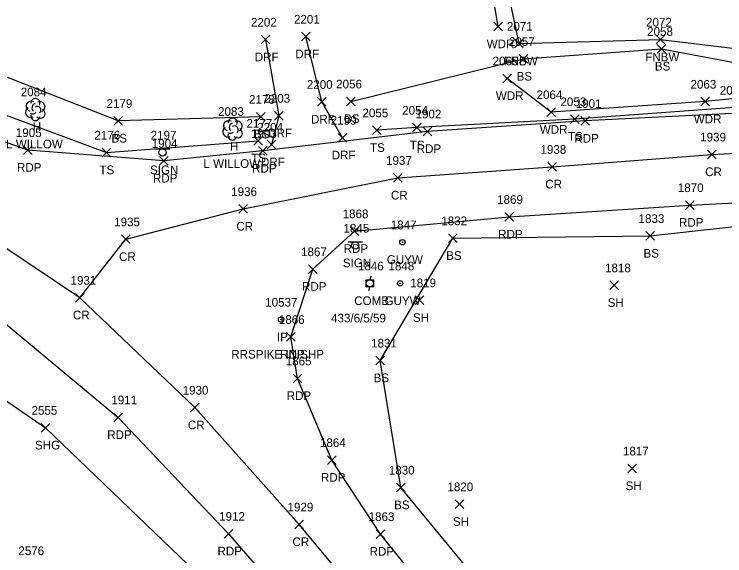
# Model space of a CAD drawing. Extents: x 1482574 to 1485769, y 580696 to 595649.
# Drawn here: x 1484852.1 to 1485016, y 582696.2 to 582821.1 of the extents above; entities that cross this region are included whole.
import ezdxf

# ---------------------------------------------------------------- set-up
doc = ezdxf.new("R2010")
doc.units = 0
for name, color, linetype in [('L_A', 7, 'Continuous'), ('L_C', 7, 'Continuous'), ('L_I', 7, 'Continuous'), ('L_TIC', 7, 'Continuous'), ('LAWA', 7, 'Continuous'), ('LELB', 7, 'Continuous'), ('LFNC', 7, 'Continuous'), ('LTD', 7, 'Continuous'), ('M_A', 7, 'Continuous'), ('M_C', 7, 'Continuous'), ('M_I', 7, 'Continuous'), ('MPIR', 7, 'Continuous'), ('P_A', 7, 'Continuous'), ('P_I', 7, 'Continuous'), ('P_TIC', 7, 'Continuous'), ('PET', 7, 'Continuous'), ('PRC', 7, 'Continuous'), ('PSU', 7, 'Continuous'), ('R_A', 7, 'Continuous'), ('R_I', 7, 'Continuous'), ('R_TIC', 7, 'Continuous'), ('RDF', 7, 'Continuous'), ('S_A', 7, 'Continuous'), ('S_I', 7, 'Continuous'), ('SSGN', 7, 'Continuous'), ('U_A', 7, 'Continuous'), ('U_C', 7, 'Continuous'), ('U_I', 7, 'Continuous'), ('UP', 7, 'Continuous'), ('UPGW', 7, 'Continuous')]:
    doc.layers.add(name, color=color, linetype=linetype)

msp = doc.modelspace()

# ---------------------------------------------------------------- linework, layer by layer
at = {"layer": 'L_TIC'}
for points in [[(1484962.7, 582817.23), (1484964.7, 582819.23)], [(1484964.7, 582817.23), (1484962.7, 582819.23)], [(1485000.17, 582814.24), (1485002.17, 582816.23)], [(1485002.17, 582814.24), (1485000.17, 582816.23)], [(1484967.5, 582813.28), (1484969.5, 582815.28)], [(1484969.5, 582813.28), (1484967.5, 582815.28)], [(1485000.42, 582812.08), (1485002.42, 582814.08)], [(1485002.42, 582812.08), (1485000.42, 582814.08)], [(1484968.53, 582809.76), (1484970.53, 582811.76)], [(1484970.53, 582809.76), (1484968.53, 582811.76)], [(1484964.81, 582805.28), (1484966.81, 582807.28)], [(1484966.81, 582805.28), (1484964.81, 582807.28)], [(1484928.72, 582799.96), (1484930.72, 582801.96)], [(1484930.72, 582799.96), (1484928.72, 582801.96)], [(1485010.48, 582799.91), (1485012.48, 582801.91)], [(1485012.48, 582799.91), (1485010.48, 582801.91)], [(1484974.96, 582797.5), (1484976.96, 582799.5)], [(1484976.96, 582797.5), (1484974.96, 582799.5)], [(1484907.92, 582796.42), (1484909.92, 582798.42)], [(1484909.92, 582796.42), (1484907.92, 582798.42)], [(1484980.42, 582795.87), (1484982.42, 582797.87)], [(1484982.42, 582795.87), (1484980.42, 582797.87)], [(1484875.06, 582795.48), (1484877.06, 582797.47)], [(1484877.06, 582795.48), (1484875.06, 582797.47)], [(1484934.73, 582793.31), (1484936.73, 582795.31)], [(1484936.73, 582793.31), (1484934.73, 582795.31)], [(1484943.91, 582793.91), (1484945.91, 582795.91)], [(1484945.91, 582793.91), (1484943.91, 582795.91)], [(1484907.33, 582790.9), (1484909.33, 582792.9)], [(1484909.33, 582790.9), (1484907.33, 582792.9)], [(1484872.31, 582788.17), (1484874.31, 582790.17)], [(1484874.31, 582788.17), (1484872.31, 582790.17)], [(1484952.28, 582768.41), (1484954.28, 582770.41)], [(1484954.28, 582768.41), (1484952.28, 582770.41)], [(1484997.8, 582768.93), (1484999.79, 582770.93)], [(1484999.79, 582768.93), (1484997.8, 582770.93)], [(1484989.48, 582757.55), (1484991.48, 582759.55)], [(1484991.48, 582757.55), (1484989.48, 582759.55)], [(1484944.56, 582754.1), (1484946.56, 582756.1)], [(1484946.56, 582754.1), (1484944.56, 582756.1)], [(1484935.52, 582740.2), (1484937.52, 582742.2)], [(1484937.52, 582740.2), (1484935.52, 582742.2)], [(1484993.62, 582715.32), (1484995.62, 582717.31)], [(1484995.62, 582715.32), (1484993.62, 582717.31)], [(1484940.27, 582710.9), (1484942.27, 582712.9)], [(1484942.27, 582710.9), (1484940.27, 582712.9)], [(1484953.78, 582707.06), (1484955.78, 582709.06)], [(1484955.78, 582707.06), (1484953.78, 582709.06)]]:
    msp.add_lwpolyline(points, dxfattribs=at)
at = {"layer": 'LAWA'}
for points in [[(1484963.7, 582818.23), (1484957.64, 582854.41), (1484949.67, 582891.79)], [(1485047.37, 582804.5), (1485011.48, 582800.91), (1484975.96, 582798.5), (1484965.81, 582806.28)]]:
    msp.add_lwpolyline(points, dxfattribs=at)
at = {"layer": 'LELB'}
for points in [[(1484908.92, 582797.42), (1484876.06, 582796.47), (1484847.14, 582807.75), (1484812.51, 582817.63), (1484802.42, 582819.71)], [(1484929.72, 582800.96), (1484969.53, 582810.76), (1485001.42, 582813.08), (1485024.38, 582808.76)], [(1484815.83, 582808.22), (1484845.95, 582799.3), (1484873.31, 582789.17), (1484908.33, 582791.9)], [(1485054.96, 582802.35), (1485018.19, 582799.52), (1484981.42, 582796.87), (1484944.91, 582794.91), (1484935.73, 582794.31)], [(1485085.31, 582518.26), (1485063.77, 582549.84), (1485052.23, 582564.77), (1485030.99, 582593.06), (1485004.46, 582631.35), (1484973.55, 582672.67), (1484941.27, 582711.9), (1484936.52, 582741.2), (1484953.28, 582769.41), (1484998.79, 582769.93), (1485025.85, 582772.93)]]:
    msp.add_lwpolyline(points, dxfattribs=at)
at = {"layer": 'LFNC'}
msp.add_lwpolyline([(1484958.52, 582860.76), (1484968.5, 582814.28), (1485001.17, 582815.23), (1485022.33, 582812.67), (1485033.43, 582808.96), (1485053.76, 582812.4)], dxfattribs=at)
at = {"layer": 'LTD'}
for p, q in [((1484856.9, 582799.13), (1484856.9, 582799.13)), ((1484856.9, 582799.13), (1484856.9, 582799.13)), ((1484902.41, 582794.63), (1484902.41, 582794.63)), ((1484902.41, 582794.63), (1484902.41, 582794.63))]:
    msp.add_line(p, q, dxfattribs=at)
for centre in [(1484856.95, 582800.56), (1484902.46, 582796.07)]:
    msp.add_arc(centre, 1.05, 335.5272, 180.9563, dxfattribs=at)
for centre, major_axis, ratio, start_param, end_param in [((1484856.11, 582799.79), (1.21, -0.51), 0.895232, 1.570796, 4.712389), ((1484856.69, 582799.58), (-0.208, -0.792), 0.645439, 3.141593, 6.283185), ((1484857.4, 582798.96), (-0.5, 0.667), 0.989748, 3.141593, 6.283185), ((1484857.94, 582799.71), (-1.14, -0.48), 0.949671, 1.570796, 4.712389), ((1484855.82, 582798.42), (0.58, -1.04), 0.959034, 3.141593, 6.283185), ((1484856.9, 582797.63), (0.26, 1.06), 0.942809, 1.570796, 4.712389), ((1484856.44, 582798.38), (-0.625, -0.083), 0.423636, 0, 3.141593), ((1484857.9, 582798.29), (-1.09, 0.79), 0.841452, 1.570796, 4.712389), ((1484901.62, 582795.3), (1.21, -0.51), 0.895232, 1.570796, 4.712389), ((1484903.46, 582795.22), (-1.14, -0.48), 0.949671, 1.570796, 4.712389), ((1484901.33, 582793.92), (0.58, -1.04), 0.959034, 3.141593, 6.283185), ((1484902.21, 582795.09), (-0.208, -0.792), 0.645439, 3.141593, 6.283185), ((1484902.91, 582794.47), (-0.5, 0.667), 0.989748, 3.141593, 6.283185), ((1484903.41, 582793.8), (-1.09, 0.79), 0.841452, 1.570796, 4.712389), ((1484902.41, 582793.13), (0.26, 1.06), 0.942809, 1.570796, 4.712389), ((1484901.96, 582793.88), (-0.625, -0.083), 0.423636, 0, 3.141593)]:
    msp.add_ellipse(centre, major_axis=major_axis, ratio=ratio, start_param=start_param, end_param=end_param, dxfattribs=at)
at = {"layer": 'MPIR'}
for radius in [0.625, 0.0833]:
    msp.add_circle((1484913.63, 582750.64), radius, dxfattribs=at)
at = {"layer": 'P_TIC'}
for points in [[(1484982.79, 582795.45), (1484984.79, 582797.45)], [(1484984.79, 582795.45), (1484982.79, 582797.45)], [(1484946.43, 582793.05), (1484948.43, 582795.05)], [(1484948.43, 582793.05), (1484946.43, 582795.05)], [(1484854.2, 582788.74), (1484856.2, 582790.74)], [(1484856.2, 582788.74), (1484854.2, 582790.74)], [(1484908.45, 582788.54), (1484910.45, 582790.54)], [(1484910.45, 582788.54), (1484908.45, 582790.54)], [(1485012.02, 582787.73), (1485014.02, 582789.73)], [(1485014.02, 582787.73), (1485012.02, 582789.73)], [(1484885.56, 582786.25), (1484887.56, 582788.25)], [(1484887.56, 582786.25), (1484885.56, 582788.25)], [(1484975.16, 582784.88), (1484977.16, 582786.87)], [(1484977.16, 582784.88), (1484975.16, 582786.87)], [(1484939.53, 582782.33), (1484941.53, 582784.33)], [(1484941.53, 582782.33), (1484939.53, 582784.33)], [(1484903.87, 582775.15), (1484905.87, 582777.15)], [(1484905.87, 582775.15), (1484903.87, 582777.15)], [(1485006.94, 582776.05), (1485008.94, 582778.05)], [(1485008.94, 582776.05), (1485006.94, 582778.05)], [(1484965.22, 582773.33), (1484967.22, 582775.33)], [(1484967.22, 582773.33), (1484965.22, 582775.33)], [(1484929.57, 582770.02), (1484931.57, 582772.02)], [(1484931.57, 582770.02), (1484929.57, 582772.02)], [(1484876.81, 582768.15), (1484878.81, 582770.15)], [(1484878.81, 582768.15), (1484876.81, 582770.15)], [(1484876.81, 582768.15), (1484878.81, 582770.15)], [(1484878.81, 582768.15), (1484876.81, 582770.15)], [(1484919.97, 582761.27), (1484921.97, 582763.27)], [(1484921.97, 582761.27), (1484919.97, 582763.27)], [(1484866.17, 582754.69), (1484868.17, 582756.69)], [(1484868.17, 582754.69), (1484866.17, 582756.69)], [(1484866.17, 582754.69), (1484868.17, 582756.69)], [(1484868.17, 582754.69), (1484866.17, 582756.69)], [(1484914.91, 582745.65), (1484916.91, 582747.65)], [(1484916.91, 582745.65), (1484914.91, 582747.65)], [(1484916.44, 582736.08), (1484918.44, 582738.08)], [(1484918.44, 582736.08), (1484916.44, 582738.08)], [(1484892.69, 582729.34), (1484894.69, 582731.34)], [(1484894.69, 582729.34), (1484892.69, 582731.34)], [(1484875.02, 582727.08), (1484877.02, 582729.08)], [(1484877.02, 582727.08), (1484875.02, 582729.08)], [(1484858.31, 582724.69), (1484860.31, 582726.69)], [(1484860.31, 582724.69), (1484858.31, 582726.69)], [(1484924.33, 582717.24), (1484926.33, 582719.24)], [(1484926.33, 582717.24), (1484924.33, 582719.24)], [(1484916.81, 582702.39), (1484918.81, 582704.39)], [(1484918.81, 582702.39), (1484916.81, 582704.39)], [(1484900.46, 582700.24), (1484902.46, 582702.24)], [(1484902.46, 582700.24), (1484900.46, 582702.24)], [(1484935.56, 582700.17), (1484937.56, 582702.17)], [(1484937.56, 582700.17), (1484935.56, 582702.17)]]:
    msp.add_lwpolyline(points, dxfattribs=at)
at = {"layer": 'PET'}
for points in [[(1485020.76, 582798.35), (1484983.79, 582796.45), (1484947.43, 582794.05), (1484909.45, 582789.54), (1484886.56, 582787.25), (1484855.2, 582789.74), (1484821.26, 582801.82), (1484788.17, 582809.34)], [(1484783.04, 582780.19), (1484816.25, 582767.32), (1484847.84, 582751.48), (1484876.02, 582728.08), (1484901.46, 582701.24), (1484925.69, 582673.23), (1484949.73, 582644.04), (1484972.56, 582615.53), (1484995.3, 582586.77), (1485019.13, 582557.04), (1485042.77, 582527.44), (1485066.53, 582498.21), (1485089.27, 582469.57)], [(1485094.13, 582501.71), (1485072.48, 582528.26), (1485049.9, 582557.04), (1485027.88, 582584.88), (1485004.89, 582614.03), (1484982.79, 582642.7), (1484959.77, 582672.37), (1484936.56, 582701.17), (1484925.33, 582718.24), (1484917.44, 582737.08), (1484915.91, 582746.65), (1484920.97, 582762.27), (1484930.57, 582771.02), (1484966.22, 582774.33), (1485007.94, 582777.05), (1485018.3, 582777.6)]]:
    msp.add_lwpolyline(points, dxfattribs=at)
at = {"layer": 'PRC'}
for points in [[(1484877.81, 582769.15), (1484904.87, 582776.15), (1484940.53, 582783.33), (1484976.16, 582785.88), (1485013.02, 582788.73), (1485049.78, 582790.74), (1485087.17, 582792.59), (1485124.29, 582793.12), (1485161.85, 582792.55), (1485199.37, 582792.01), (1485237.21, 582790.32), (1485276.4, 582789.73), (1485314.01, 582787.97), (1485351.61, 582786.54), (1485389.46, 582784.69), (1485427.82, 582782.64), (1485465.75, 582781.68), (1485504.6, 582780.33), (1485530.49, 582779.29)], [(1485098.72, 582476.85), (1485076.3, 582505.09), (1485053.49, 582533.67), (1485030.92, 582562.29), (1485008.08, 582591.35), (1484985.97, 582619.47), (1484963.78, 582647.57), (1484940.98, 582675.64), (1484917.81, 582703.39), (1484893.69, 582730.34), (1484867.17, 582755.69), (1484836.99, 582775.91), (1484802.79, 582788.83), (1484784.86, 582792.77)], [(1484867.17, 582755.69), (1484877.81, 582769.15)]]:
    msp.add_lwpolyline(points, dxfattribs=at)
at = {"layer": 'PSU'}
msp.add_lwpolyline([(1484782.88, 582778.58), (1484792.87, 582763.35), (1484832.32, 582744.23), (1484859.31, 582725.69), (1484897.86, 582688.61), (1484940.12, 582637.55), (1484961.84, 582623.14)], dxfattribs=at)
at = {"layer": 'R_TIC'}
for points in [[(1484909.02, 582814.22), (1484911.02, 582816.22)], [(1484911.02, 582814.22), (1484909.02, 582816.22)], [(1484918.37, 582814.91), (1484920.37, 582816.9)], [(1484920.37, 582814.91), (1484918.37, 582816.9)], [(1484922, 582799.86), (1484924, 582801.86)], [(1484924, 582799.86), (1484922, 582801.86)], [(1484912.11, 582796.67), (1484914.11, 582798.67)], [(1484914.11, 582796.67), (1484912.11, 582798.67)], [(1484926.78, 582791.58), (1484928.78, 582793.58)], [(1484928.78, 582791.58), (1484926.78, 582793.58)], [(1484910.45, 582789.99), (1484912.45, 582791.99)], [(1484912.45, 582789.99), (1484910.45, 582791.99)]]:
    msp.add_lwpolyline(points, dxfattribs=at)
at = {"layer": 'RDF'}
for points in [[(1484927.78, 582792.58), (1484923, 582800.86), (1484919.37, 582815.91)], [(1484910.02, 582815.22), (1484913.11, 582797.67), (1484911.45, 582790.99)]]:
    msp.add_lwpolyline(points, dxfattribs=at)
at = {"layer": 'SSGN'}
for p, q in [((1484884.61, 582790.02), (1484887.94, 582790.02)), ((1484886.26, 582789.19), (1484886.26, 582789.19)), ((1484929.09, 582768.56), (1484932.43, 582768.56)), ((1484930.74, 582767.73), (1484930.74, 582767.73))]:
    msp.add_line(p, q, dxfattribs=at)
for centre in [(1484886.26, 582789.19), (1484930.74, 582767.73)]:
    msp.add_circle(centre, 0.833, dxfattribs=at)
at = {"layer": 'UP'}
for p, q in [((1484934.36, 582760.66), (1484934.11, 582759.83)), ((1484933.28, 582758.16), (1484933.28, 582759.83)), ((1484933.28, 582759.83), (1484934.94, 582759.83)), ((1484934.11, 582758.99), (1484934.11, 582758.99)), ((1484934.94, 582759.83), (1484934.94, 582758.16)), ((1484934.94, 582758.16), (1484933.28, 582758.16)), ((1484933.86, 582757.33), (1484934.11, 582758.16))]:
    msp.add_line(p, q, dxfattribs=at)
msp.add_circle((1484934.11, 582758.99), 0.833, dxfattribs=at)
at = {"layer": 'UPGW'}
for centre, radius in [((1484941.63, 582768.48), 0.625), ((1484941.63, 582768.48), 0.0833), ((1484941.1, 582758.99), 0.625), ((1484941.1, 582758.99), 0.0833)]:
    msp.add_circle(centre, radius, dxfattribs=at)

# ---------------------------------------------------------------- texts
at = {"layer": 'L_A'}
for s, p in [('WDR', (1484961.07, 582813.23)), ('FNBW', (1484964.97, 582809.28)), ('FNBW', (1484997.64, 582810.23)), ('BS', (1484999.86, 582808.08)), ('BS', (1484967.97, 582805.76)), ('WDR', (1484963.17, 582801.28)), ('BS', (1484928.16, 582795.96)), ('WDR', (1485008.84, 582795.91)), ('H', (1484856.34, 582794.13)), ('WDR', (1484973.32, 582793.5)), ('BS', (1484874.5, 582791.47)), ('BS', (1484907.36, 582792.42)), ('TS', (1484979.83, 582791.87)), ('H', (1484901.85, 582789.63)), ('TS', (1484934.14, 582789.31)), ('TS', (1484943.32, 582789.91)), ('TS', (1484906.74, 582786.9)), ('TS', (1484871.72, 582784.17)), ('BS', (1484997.24, 582764.93)), ('BS', (1484951.72, 582764.41)), ('SH', (1484988.97, 582753.55)), ('SH', (1484944.05, 582750.1)), ('BS', (1484934.97, 582736.2)), ('SH', (1484993.11, 582711.31)), ('BS', (1484939.71, 582706.9)), ('SH', (1484953.26, 582703.06))]:
    msp.add_text(s, height=2, dxfattribs=at).set_placement(p)
at = {"layer": 'L_C'}
for p in [(1484850.19, 582790.13), (1484895.71, 582785.63)]:
    msp.add_text('L WILLOW', height=2, dxfattribs=at).set_placement(p)
at = {"layer": 'L_I'}
for s, p in [('2071', (1484965.73, 582817.28)), ('2072', (1484997.83, 582818.23)), ('2058', (1484998.08, 582816.08)), ('2057', (1484966.19, 582813.76)), ('2065', (1484962.42, 582809.28)), ('2056', (1484926.33, 582803.96)), ('2063', (1485008.09, 582803.91)), ('2052', (1485014.85, 582802.52)), ('2084', (1484853.56, 582802.13)), ('2064', (1484972.57, 582801.5)), ('2179', (1484873.36, 582799.47)), ('2178', (1484906.23, 582800.42)), ('2053', (1484978.08, 582799.87)), ('2083', (1484899.08, 582797.63)), ('2054', (1484941.57, 582797.91)), ('2055', (1484932.4, 582797.31)), ('2177', (1484905.64, 582794.9)), ('2176', (1484870.56, 582792.17)), ('1833', (1484996.1, 582772.93)), ('1832', (1484950.59, 582772.41)), ('1818', (1484988.36, 582761.55)), ('1819', (1484943.43, 582758.1)), ('1831', (1484934.4, 582744.2)), ('1817', (1484992.5, 582719.31)), ('1830', (1484938.49, 582714.9)), ('1820', (1484952, 582711.06)), ('2576', (1484853.01, 582696.31))]:
    msp.add_text(s, height=2, dxfattribs=at).set_placement(p)
at = {"layer": 'M_A'}
msp.add_text('IP', height=2, dxfattribs=at).set_placement((1484912.67, 582745.64))
at = {"layer": 'M_C'}
msp.add_text('RRSPIKE IN SHP', height=2, dxfattribs=at).set_placement((1484902.14, 582741.64))
at = {"layer": 'M_I'}
msp.add_text('10537', height=2, dxfattribs=at).set_placement((1484909.96, 582753.64))
at = {"layer": 'P_A'}
for s, p in [('RDP', (1484981.28, 582791.45)), ('RDP', (1484944.92, 582789.05)), ('RDP', (1484852.69, 582784.74)), ('RDP', (1484906.94, 582784.54)), ('CR', (1485011.46, 582783.73)), ('RDP', (1484884.05, 582782.25)), ('CR', (1484974.59, 582780.88)), ('CR', (1484938.97, 582778.33)), ('RDP', (1485005.43, 582772.05)), ('CR', (1484903.3, 582771.15)), ('RDP', (1484963.7, 582769.33)), ('RDP', (1484928.06, 582766.02)), ('CR', (1484876.24, 582764.15)), ('CR', (1484876.24, 582764.15)), ('RDP', (1484918.46, 582757.27)), ('CR', (1484865.6, 582750.69)), ('CR', (1484865.6, 582750.69)), ('RDP', (1484913.4, 582741.65)), ('RDP', (1484914.93, 582732.08)), ('CR', (1484892.12, 582725.34)), ('RDP', (1484873.51, 582723.08)), ('SHG', (1484856.85, 582720.69)), ('RDP', (1484922.82, 582713.24)), ('CR', (1484916.25, 582698.39)), ('RDP', (1484898.95, 582696.24)), ('RDP', (1484934.05, 582696.17))]:
    msp.add_text(s, height=2, dxfattribs=at).set_placement(p)
at = {"layer": 'P_I'}
for s, p in [('1901', (1484981.59, 582799.45)), ('1902', (1484944.66, 582797.05)), ('1905', (1484852.43, 582792.74)), ('1903', (1484906.68, 582792.54)), ('1939', (1485010.32, 582791.73)), ('1904', (1484883.79, 582790.25)), ('1938', (1484973.47, 582788.87)), ('1937', (1484937.84, 582786.33)), ('1870', (1485005.16, 582780.05)), ('1936', (1484902.12, 582779.15)), ('1869', (1484963.47, 582777.33)), ('1868', (1484927.83, 582774.02)), ('1935', (1484875.12, 582772.15)), ('1935', (1484875.12, 582772.15)), ('1867', (1484918.23, 582765.27)), ('1931', (1484865.05, 582758.69)), ('1931', (1484865.05, 582758.69)), ('1866', (1484913.11, 582749.65)), ('1865', (1484914.7, 582740.08)), ('1930', (1484890.91, 582733.34)), ('1911', (1484874.46, 582731.08)), ('2555', (1484856.05, 582728.69)), ('1864', (1484922.59, 582721.24)), ('1929', (1484915.11, 582706.39)), ('1912', (1484899.34, 582704.24)), ('1863', (1484933.82, 582704.17))]:
    msp.add_text(s, height=2, dxfattribs=at).set_placement(p)
at = {"layer": 'R_A'}
for p in [(1484916.91, 582810.91), (1484907.55, 582810.22), (1484920.53, 582795.86), (1484910.65, 582792.67), (1484925.31, 582787.58), (1484908.98, 582785.99)]:
    msp.add_text('DRF', height=2, dxfattribs=at).set_placement(p)
at = {"layer": 'R_I'}
for s, p in [('2201', (1484916.6, 582818.91)), ('2202', (1484906.68, 582818.22)), ('2200', (1484919.57, 582803.86)), ('2203', (1484909.77, 582800.67)), ('2199', (1484925.08, 582795.58)), ('2204', (1484908.11, 582793.99))]:
    msp.add_text(s, height=2, dxfattribs=at).set_placement(p)
at = {"layer": 'S_A'}
for p in [(1484883.39, 582784.17), (1484927.88, 582762.71)]:
    msp.add_text('SIGN', height=2, dxfattribs=at).set_placement(p)
at = {"layer": 'S_I'}
for s, p in [('2197', (1484883.54, 582792.17)), ('1845', (1484928.03, 582770.71))]:
    msp.add_text(s, height=2, dxfattribs=at).set_placement(p)
at = {"layer": 'U_A'}
for s, p in [('GUYW', (1484938.02, 582763.48)), ('COMB', (1484930.5, 582753.99)), ('GUYW', (1484937.5, 582753.99))]:
    msp.add_text(s, height=2, dxfattribs=at).set_placement(p)
at = {"layer": 'U_C'}
msp.add_text('433/6/5/59', height=2, dxfattribs=at).set_placement((1484925.17, 582749.99))
at = {"layer": 'U_I'}
for s, p in [('1847', (1484938.93, 582771.48)), ('1846', (1484931.36, 582761.99)), ('1848', (1484938.41, 582761.99))]:
    msp.add_text(s, height=2, dxfattribs=at).set_placement(p)

doc.saveas('drawing.dxf')
